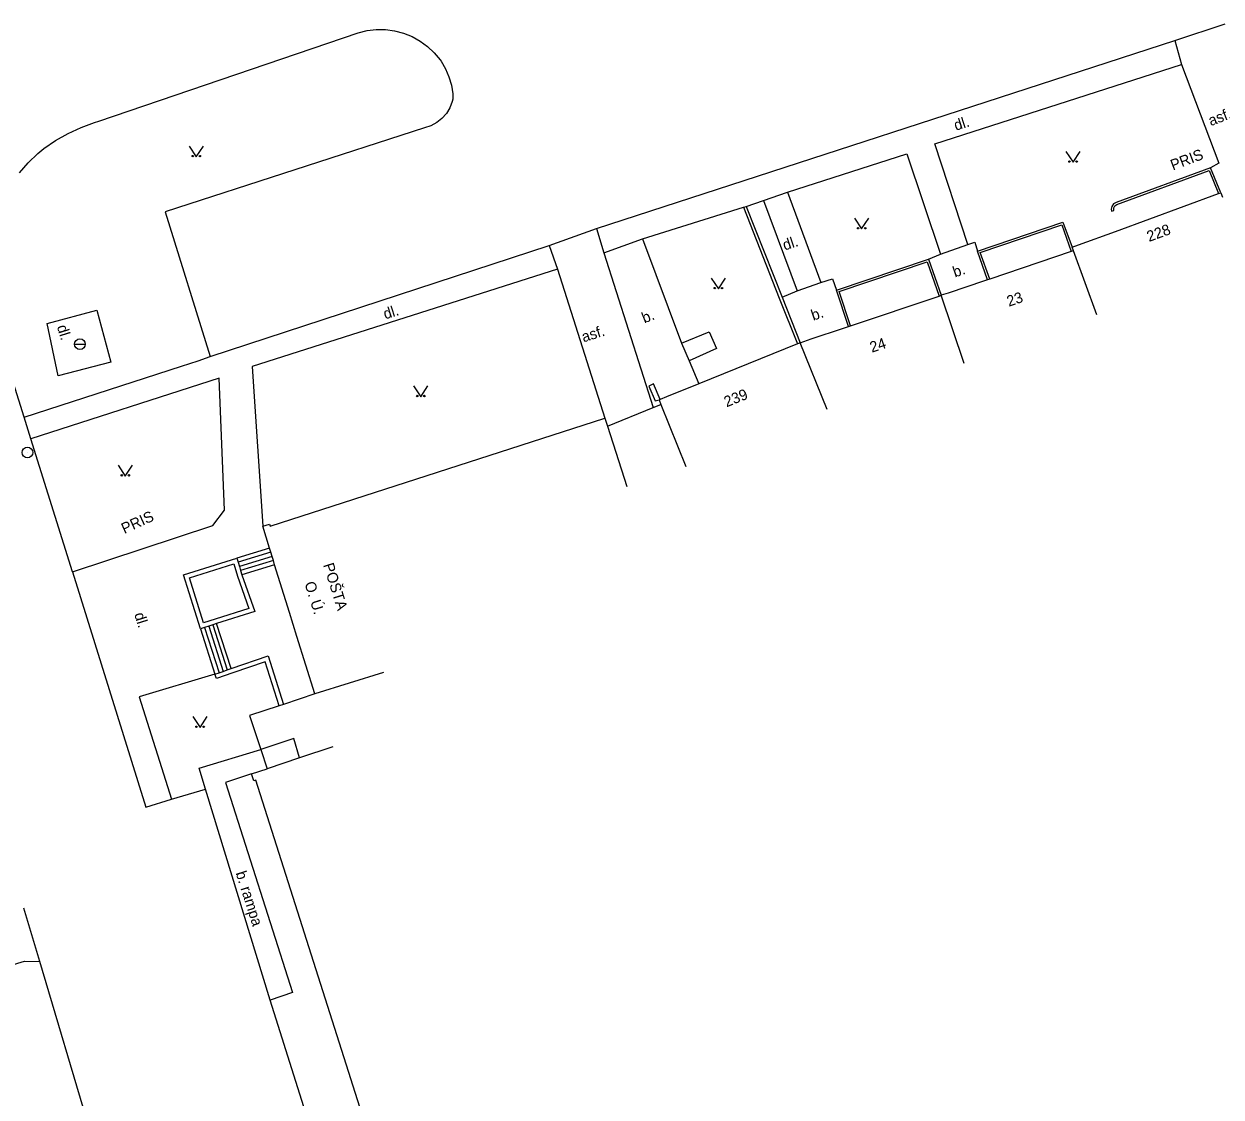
# Model space of a CAD drawing. Extents: x -577457 to -568404, y -1208466 to -1201387.
# Drawn here: x -575353.9 to -575270.6, y -1204210.4 to -1204135.7 of the extents above; entities that cross this region are included whole.
import ezdxf

# ---------------------------------------------------------------- set-up
doc = ezdxf.new("R2010")
doc.units = 0
for name, color, linetype in [('BUDOVY_MĚŘ', 7, 'Continuous'), ('MAP_ZN_BP', 7, 'Continuous'), ('POMOC_POPIS', 7, 'Continuous'), ('ROZHRANÍ_PLOCH', 7, 'Continuous'), ('ZN_DOPLŇKOVÉ', 7, 'Continuous'), ('ZN_KULTUR', 7, 'Continuous'), ('Č_POPIS_ORIENT', 7, 'Continuous')]:
    doc.layers.add(name, color=color, linetype=linetype)

msp = doc.modelspace()

# ---------------------------------------------------------------- linework, layer by layer
at = {"layer": 'BUDOVY_MĚŘ'}
for points in [[(-575277.91, -1204150.1), (-575270.73, -1204147.47)], [(-575270.73, -1204147.47), (-575270.58, -1204147.42)], [(-575270.58, -1204147.42), (-575270.47, -1204147.72)], [(-575280.92, -1204151.2), (-575280.48, -1204151.04)], [(-575280.82, -1204151.46), (-575280.92, -1204151.2)], [(-575280.98, -1204151.51), (-575286.66, -1204153.42)], [(-575280.82, -1204151.46), (-575280.98, -1204151.51)], [(-575279.2, -1204155.9), (-575280.82, -1204151.46)], [(-575286.81, -1204153.47), (-575287.02, -1204153.54)], [(-575286.66, -1204153.42), (-575286.81, -1204153.47)], [(-575296.34, -1204156.67), (-575290.18, -1204154.6)], [(-575290.18, -1204154.6), (-575290.04, -1204154.55)], [(-575289.55, -1204154.39), (-575290.04, -1204154.55)], [(-575288.44, -1204159.29), (-575290.04, -1204154.55)], [(-575296.84, -1204156.84), (-575296.48, -1204156.72)], [(-575296.48, -1204156.72), (-575296.34, -1204156.67)], [(-575300.03, -1204157.92), (-575306.9, -1204160.71)], [(-575299.85, -1204157.85), (-575300.03, -1204157.92)], [(-575299.85, -1204157.85), (-575299.08, -1204157.59)], [(-575297.97, -1204162.49), (-575299.85, -1204157.85)], [(-575309.59, -1204161.8), (-575309.67, -1204161.83)], [(-575309.67, -1204161.83), (-575309.54, -1204162.15)], [(-575309.15, -1204161.62), (-575309.59, -1204161.8)], [(-575309.54, -1204162.15), (-575307.8, -1204166.46)], [(-575337.25, -1204170.63), (-575336.78, -1204170.48), (-575336.73, -1204170.62), (-575313.44, -1204163.1)], [(-575313.44, -1204163.1), (-575313.26, -1204163.67)], [(-575313.26, -1204163.67), (-575311.9, -1204167.86)], [(-575336.78, -1204172.15), (-575337.25, -1204170.63)], [(-575336.69, -1204172.44), (-575336.78, -1204172.15)], [(-575336.6, -1204172.72), (-575336.69, -1204172.44)], [(-575336.51, -1204173.01), (-575336.6, -1204172.72)], [(-575336.42, -1204173.3), (-575336.51, -1204173.01)], [(-575335.38, -1204176.64), (-575336.42, -1204173.3)], [(-575333.62, -1204182.3), (-575334.87, -1204178.29)], [(-575328.84, -1204180.81), (-575333.62, -1204182.3)], [(-575333.62, -1204182.3), (-575335.8, -1204183.03)], [(-575336.1, -1204183.13), (-575338.16, -1204183.81), (-575337.37, -1204186.17)], [(-575335.8, -1204183.03), (-575336.1, -1204183.13)], [(-575337.37, -1204186.17), (-575336.93, -1204187.5)], [(-575332.38, -1204185.97), (-575334.68, -1204186.74)], [(-575334.68, -1204186.74), (-575336.93, -1204187.5)], [(-575338.02, -1204187.87), (-575336.93, -1204187.5)], [(-575327.73, -1204220.22), (-575327.87, -1204219.77), (-575327.73, -1204219.73), (-575337.72, -1204188.31), (-575337.86, -1204188.35), (-575338.02, -1204187.87)]]:
    msp.add_lwpolyline(points, dxfattribs=at)
at = {"layer": 'MAP_ZN_BP'}
for radius in [0.375, 0.0005]:
    msp.add_circle((-575353.62, -1204165.491), radius, dxfattribs=at)
at = {"layer": 'ROZHRANÍ_PLOCH'}
for points in [[(-575354.18, -1204146.02), (-575353.57, -1204145.32), (-575352.9, -1204144.68), (-575352.49, -1204144.34), (-575351.66, -1204143.78), (-575350.79, -1204143.29), (-575349.89, -1204142.87), (-575348.95, -1204142.52), (-575348.65, -1204142.43), (-575330.61, -1204136.27), (-575329.99, -1204136.12), (-575329.35, -1204136.04), (-575328.71, -1204136.05), (-575328.07, -1204136.14), (-575327.45, -1204136.3), (-575326.85, -1204136.54), (-575326.29, -1204136.85), (-575325.78, -1204137.23), (-575325.31, -1204137.67), (-575324.9, -1204138.17), (-575324.84, -1204138.25), (-575324.53, -1204138.78), (-575324.29, -1204139.34), (-575324.12, -1204139.93), (-575324.03, -1204140.53), (-575324.02, -1204140.89), (-575324.06, -1204141.06), (-575324.23, -1204141.49), (-575324.47, -1204141.89), (-575324.78, -1204142.24), (-575325.14, -1204142.52), (-575325.54, -1204142.75), (-575325.98, -1204142.9), (-575344.03, -1204148.75), (-575340.91, -1204158.81)], [(-575273.78, -1204136.82), (-575270.28, -1204135.66)], [(-575314.02, -1204149.9), (-575273.78, -1204136.82)], [(-575273.78, -1204136.82), (-575273.31, -1204138.49)], [(-575288.17, -1204151.01), (-575290.47, -1204144.01), (-575273.31, -1204138.49)], [(-575273.31, -1204138.49), (-575270.72, -1204145.36), (-575271.29, -1204145.67)], [(-575300.72, -1204147.36), (-575292.43, -1204144.7), (-575290.08, -1204151.69)], [(-575302.41, -1204147.96), (-575300.72, -1204147.36)], [(-575300.72, -1204147.36), (-575298.4, -1204153.65)], [(-575310.81, -1204150.63), (-575303.79, -1204148.42)], [(-575303.79, -1204148.42), (-575303.6, -1204148.36)], [(-575303.6, -1204148.36), (-575302.41, -1204147.96)], [(-575302.41, -1204147.96), (-575300.05, -1204154.23)], [(-575317.31, -1204151.09), (-575314.02, -1204149.9)], [(-575314.02, -1204149.9), (-575313.51, -1204151.59)], [(-575340.91, -1204158.81), (-575317.31, -1204151.09)], [(-575317.31, -1204151.09), (-575316.74, -1204152.74)], [(-575313.51, -1204151.59), (-575310.81, -1204150.63)], [(-575310.81, -1204150.63), (-575308.11, -1204157.89)], [(-575290.08, -1204151.69), (-575288.17, -1204151.01)], [(-575288.17, -1204151.01), (-575287.7, -1204150.85), (-575287.52, -1204151.47)], [(-575313.51, -1204151.59), (-575310.08, -1204162.37)], [(-575290.92, -1204152.03), (-575290.08, -1204151.69)], [(-575316.74, -1204152.74), (-575337.99, -1204159.51), (-575337.25, -1204170.63)], [(-575316.74, -1204152.74), (-575313.44, -1204163.1)], [(-575300.05, -1204154.23), (-575298.4, -1204153.65)], [(-575298.4, -1204153.65), (-575297.6, -1204153.4), (-575297.33, -1204154.19)], [(-575301.11, -1204154.69), (-575300.05, -1204154.23)], [(-575352.25, -1204156.51), (-575348.79, -1204155.59), (-575347.82, -1204159.2), (-575351.49, -1204160.15), (-575352.25, -1204156.51)], [(-575308.11, -1204157.89), (-575306.17, -1204157.1), (-575305.66, -1204158.26), (-575307.58, -1204159.11)], [(-575308.11, -1204157.89), (-575307.58, -1204159.11)], [(-575353.85, -1204163.04), (-575355.34, -1204158.29)], [(-575353.85, -1204163.04), (-575342.89, -1204159.49), (-575341.73, -1204159.12), (-575340.91, -1204158.81)], [(-575307.58, -1204159.11), (-575306.9, -1204160.71)], [(-575350.49, -1204173.8), (-575340.73, -1204170.57), (-575339.91, -1204169.5), (-575340.29, -1204160.32), (-575353.38, -1204164.55)], [(-575309.59, -1204161.8), (-575310.05, -1204160.72), (-575310.39, -1204160.87), (-575309.95, -1204161.9), (-575309.67, -1204161.83)], [(-575353.38, -1204164.55), (-575353.85, -1204163.04)], [(-575350.49, -1204173.8), (-575353.38, -1204164.55)], [(-575336.78, -1204172.15), (-575339.04, -1204172.84)], [(-575336.69, -1204172.44), (-575338.96, -1204173.13)], [(-575336.6, -1204172.72), (-575338.87, -1204173.42)], [(-575336.51, -1204173.01), (-575338.79, -1204173.7)], [(-575336.42, -1204173.3), (-575338.7, -1204174)], [(-575350.49, -1204173.8), (-575345.38, -1204190.18), (-575343.6, -1204189.62)], [(-575341.57, -1204177.76), (-575340.57, -1204180.93)], [(-575341.29, -1204177.67), (-575340.29, -1204180.83)], [(-575341, -1204177.58), (-575340.01, -1204180.73)], [(-575340.72, -1204177.49), (-575339.72, -1204180.62)], [(-575339.45, -1204180.52), (-575340.46, -1204177.4)], [(-575340.57, -1204180.93), (-575345.84, -1204182.49), (-575343.6, -1204189.62)], [(-575341.23, -1204188.93), (-575341.68, -1204187.47), (-575337.37, -1204186.17)], [(-575338.02, -1204187.87), (-575339.84, -1204188.47), (-575335.18, -1204203.07), (-575336.74, -1204203.62)], [(-575343.6, -1204189.62), (-575341.23, -1204188.93)], [(-575336.74, -1204203.62), (-575341.23, -1204188.93)], [(-575352.75, -1204200.93), (-575353.88, -1204197.2)], [(-575360.98, -1204203.06), (-575353.83, -1204200.89), (-575352.75, -1204200.93)], [(-575349.3, -1204212.58), (-575352.75, -1204200.93)], [(-575328.66, -1204231.77), (-575331.24, -1204221.04), (-575336.74, -1204203.62)]]:
    msp.add_lwpolyline(points, dxfattribs=at)
at = {"layer": 'ZN_DOPLŇKOVÉ'}
msp.add_line((-575350.345, -1204157.95), (-575349.595, -1204157.95), dxfattribs=at)
for points in [[(-575271.29, -1204145.67), (-575277.87, -1204148.08), (-575278.04, -1204148.19), (-575278.16, -1204148.36), (-575278.2, -1204148.56), (-575278.18, -1204148.7), (-575278.02, -1204148.65), (-575278.02, -1204148.47), (-575277.95, -1204148.32), (-575277.81, -1204148.23), (-575271.38, -1204145.87), (-575270.73, -1204147.47)], [(-575270.58, -1204147.42), (-575271.29, -1204145.67)], [(-575303.79, -1204148.42), (-575301.3, -1204154.76), (-575300.03, -1204157.92)], [(-575303.6, -1204148.36), (-575301.11, -1204154.69)], [(-575287.52, -1204151.47), (-575281.56, -1204149.45), (-575280.92, -1204151.2)], [(-575286.66, -1204153.42), (-575287.32, -1204151.57), (-575281.65, -1204149.65), (-575280.98, -1204151.51)], [(-575280.48, -1204151.04), (-575277.91, -1204150.1)], [(-575297.33, -1204154.19), (-575290.92, -1204152.03)], [(-575290.92, -1204152.03), (-575290.04, -1204154.55)], [(-575286.81, -1204153.47), (-575287.52, -1204151.47)], [(-575296.34, -1204156.67), (-575297.14, -1204154.28), (-575291.01, -1204152.22), (-575290.18, -1204154.6)], [(-575287.02, -1204153.54), (-575289.55, -1204154.39)], [(-575296.48, -1204156.72), (-575297.33, -1204154.19)], [(-575301.11, -1204154.69), (-575299.85, -1204157.85)], [(-575299.08, -1204157.59), (-575296.84, -1204156.84)], [(-575306.9, -1204160.71), (-575309.15, -1204161.62)], [(-575313.26, -1204163.67), (-575310.08, -1204162.37)], [(-575310.08, -1204162.37), (-575309.54, -1204162.15)], [(-575341.57, -1204177.76), (-575342.76, -1204174), (-575339.04, -1204172.84)], [(-575339.04, -1204172.84), (-575338.96, -1204173.13)], [(-575339.26, -1204173.24), (-575339, -1204174.1), (-575338.21, -1204176.36), (-575340.55, -1204177.1), (-575341.36, -1204177.36), (-575342.35, -1204174.21), (-575339.26, -1204173.24)], [(-575338.96, -1204173.13), (-575338.87, -1204173.42)], [(-575338.87, -1204173.42), (-575338.79, -1204173.7)], [(-575338.79, -1204173.7), (-575338.7, -1204174)], [(-575338.7, -1204174), (-575337.8, -1204176.56), (-575340.46, -1204177.4)], [(-575334.87, -1204178.29), (-575335.38, -1204176.64)], [(-575341.29, -1204177.67), (-575341.57, -1204177.76)], [(-575341, -1204177.58), (-575341.29, -1204177.67)], [(-575340.72, -1204177.49), (-575341, -1204177.58)], [(-575340.46, -1204177.4), (-575340.72, -1204177.49)], [(-575336.1, -1204183.13), (-575337.08, -1204180.06), (-575339.34, -1204180.82), (-575340.46, -1204181.23), (-575340.57, -1204180.93)], [(-575339.45, -1204180.52), (-575336.88, -1204179.65), (-575335.8, -1204183.03)], [(-575340.57, -1204180.93), (-575340.29, -1204180.83)], [(-575340.29, -1204180.83), (-575340.01, -1204180.73)], [(-575340.01, -1204180.73), (-575339.72, -1204180.62)], [(-575339.72, -1204180.62), (-575339.45, -1204180.52)], [(-575334.68, -1204186.74), (-575335.09, -1204185.41), (-575337.37, -1204186.17)]]:
    msp.add_lwpolyline(points, dxfattribs=at)
msp.add_circle((-575349.97, -1204157.95), 0.375, dxfattribs=at)
at = {"layer": 'ZN_KULTUR'}
for points in [[(-575342.37, -1204144.16), (-575341.87, -1204144.91), (-575341.37, -1204144.16)], [(-575281.36, -1204144.54), (-575280.86, -1204145.29), (-575280.36, -1204144.54)], [(-575296.07, -1204149.18), (-575295.57, -1204149.93), (-575295.07, -1204149.18)], [(-575306.04, -1204153.35), (-575305.54, -1204154.1), (-575305.04, -1204153.35)], [(-575326.75, -1204160.86), (-575326.25, -1204161.61), (-575325.75, -1204160.86)], [(-575347.31, -1204166.38), (-575346.81, -1204167.13), (-575346.31, -1204166.38)], [(-575342.11, -1204183.88), (-575341.61, -1204184.63), (-575341.11, -1204183.88)]]:
    msp.add_lwpolyline(points, dxfattribs=at)
for centre in [(-575342.12, -1204144.86), (-575341.62, -1204144.86), (-575281.11, -1204145.24), (-575280.61, -1204145.24), (-575295.82, -1204149.88), (-575295.32, -1204149.88), (-575305.79, -1204154.05), (-575305.29, -1204154.05), (-575326.5, -1204161.56), (-575326, -1204161.56), (-575347.06, -1204167.08), (-575346.56, -1204167.08), (-575341.86, -1204184.58), (-575341.36, -1204184.58)]:
    msp.add_circle(centre, 0.05, dxfattribs=at)

# ---------------------------------------------------------------- texts
at = {"layer": 'POMOC_POPIS'}
for s, rotation, p in [('asf.', 21.31999, (-575271.27, -1204142.78)), ('dl.', 17.82002, (-575289.01, -1204143.1)), ('PRIS', 20.84002, (-575273.91, -1204145.87)), ('dl.', 18.57999, (-575300.92, -1204151.44)), ('b.', 18.57999, (-575289.08, -1204153.31)), ('dl.', 17.65999, (-575328.72, -1204156.23)), ('b.', 22.02003, (-575310.69, -1204156.51)), ('b.', 18.57999, (-575298.94, -1204156.32)), ('dl.', 287.30997, (-575351.58, -1204156.73)), ('asf.', 17.65999, (-575314.92, -1204157.83)), ('PRIS', 24.48002, (-575346.88, -1204171.17)), ('POŠTA', 287.30997, (-575333.05, -1204173.31)), ('O. Ú.', 287.30997, (-575334.35, -1204174.6)), ('dl.', 287.30997, (-575346.2, -1204176.75)), ('b. rampa', 287.69002, (-575339.14, -1204194.76))]:
    msp.add_text(s, height=0.75, rotation=rotation, dxfattribs=at).set_placement(p)
at = {"layer": 'Č_POPIS_ORIENT'}
for s, rotation, p in [('228', 20.11002, (-575275.57, -1204150.84)), ('23', 18.59002, (-575285.33, -1204155.35)), ('24', 18.57999, (-575294.86, -1204158.55)), ('239', 22.02003, (-575304.97, -1204162.35))]:
    msp.add_text(s, height=0.75, rotation=rotation, dxfattribs=at).set_placement(p)

doc.saveas('drawing.dxf')
